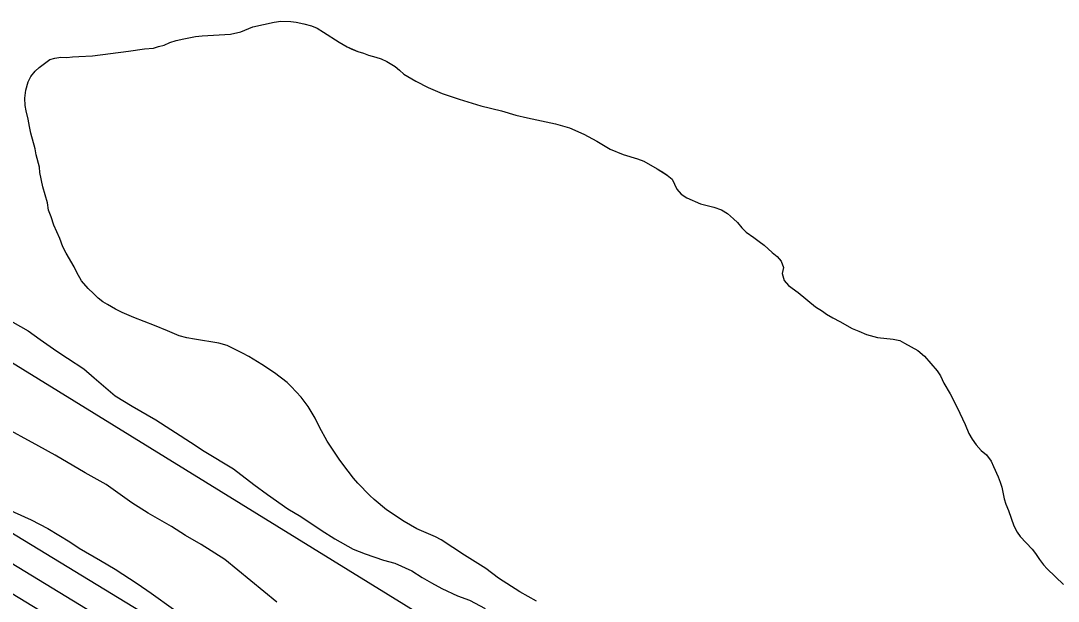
# Model space of a CAD drawing. Extents: x 3192986 to 3230865, y 867483 to 892886.
# Drawn here: x 3223995 to 3224598, y 873748 to 874086 of the extents above; entities that cross this region are included whole.
import ezdxf

# ---------------------------------------------------------------- set-up
doc = ezdxf.new("R2010")
doc.units = 0
for name, color, linetype in [('V-ROAD-CNTR', 7, 'Continuous'), ('V-SITE-VEGE', 7, 'Continuous'), ('V-TOPO-SHOR', 7, 'Continuous')]:
    doc.layers.add(name, color=color, linetype=linetype)

msp = doc.modelspace()

# ---------------------------------------------------------------- linework, layer by layer
at = {"layer": 'V-ROAD-CNTR'}
for points in [[(3222425.93, 875262.95), (3223109.55, 874521.06), (3223139.03, 874488.1), (3223167.18, 874458.12), (3223195.71, 874429.1), (3223224.12, 874401.5), (3223253.76, 874373.96), (3223271.1, 874358.43), (3223286.16, 874345.27), (3223306.34, 874328.1), (3223329.43, 874309.07), (3223349.44, 874293.11), (3223383.85, 874266.73), (3223415.67, 874243.5), (3223441.36, 874225.52), (3224792.65, 873392.11), (3224866.37, 873340.26), (3224913.19, 873296.04)], [(3222125.96, 874699.56), (3222192.98, 874683.36), (3222451.35, 874603.73), (3222519.63, 874582.45), (3222570.61, 874566.65), (3222622.53, 874548.17), (3222683.23, 874522.01), (3222814.74, 874456.61), (3222970.95, 874368.45), (3223092.52, 874298.07), (3223171.05, 874250.53), (3223259.01, 874200.91), (3223489.94, 874063.2), (3223849.45, 873838.38), (3224192.46, 873629.39), (3224516.93, 873430.75), (3224769.64, 873272.05), (3224809.46, 873246.98), (3224837.9, 873229.01), (3224859.39, 873216.1), (3224868.75, 873213.41), (3224879.79, 873212.19), (3224890.98, 873211.29), (3224905.33, 873214.23)], [(3223865.21, 873863.91), (3224208.09, 873654.99), (3224532.74, 873456.24), (3224785.61, 873297.45), (3224825.46, 873272.35), (3224853.64, 873254.55), (3224871.46, 873243.85), (3224874.59, 873242.95), (3224882.64, 873242.05), (3224889.13, 873241.54), (3224896.81, 873243.11), (3224922.5, 873255.54), (3224932.07, 873263.76), (3224939.3, 873273.08), (3224951, 873295.63), (3224964.82, 873319.16), (3224981.3, 873343.31)], [(3223857.33, 873851.14), (3224200.27, 873642.19), (3224524.84, 873443.5), (3224777.63, 873284.75), (3224817.46, 873259.67), (3224845.77, 873241.78), (3224865.43, 873229.97), (3224871.67, 873228.18), (3224881.22, 873227.12), (3224890.06, 873226.41), (3224901.66, 873228.79), (3224930.78, 873242.89), (3224943, 873253.36), (3224951.99, 873264.97)]]:
    msp.add_lwpolyline(points, dxfattribs=at)
at = {"layer": 'V-SITE-VEGE'}
for p, q in [((3224142.14, 874085.27), (3224145.89, 874085.85)), ((3224145.89, 874085.85), (3224151.73, 874085.57)), ((3224116.68, 874078.31), (3224122.71, 874079.65)), ((3224122.71, 874079.65), (3224129.58, 874082.44)), ((3224129.58, 874082.44), (3224142.14, 874085.27)), ((3224151.73, 874085.57), (3224154.8, 874085.19)), ((3224154.8, 874085.19), (3224159.33, 874084.28)), ((3224159.33, 874084.28), (3224163.85, 874083.06)), ((3224163.85, 874083.06), (3224167.07, 874081.69)), ((3224167.07, 874081.69), (3224170.76, 874079.51)), ((3224081.35, 874073.33), (3224085.11, 874074.55)), ((3224085.11, 874074.55), (3224089.51, 874075.6)), ((3224089.51, 874075.6), (3224096.35, 874076.93)), ((3224096.35, 874076.93), (3224100.26, 874077.34)), ((3224100.26, 874077.34), (3224116.68, 874078.31)), ((3224170.76, 874079.51), (3224179.9, 874073.65)), ((3224179.9, 874073.65), (3224184.56, 874070.96)), ((3224036.39, 874065.61), (3224057.38, 874068.28)), ((3224057.38, 874068.28), (3224066.67, 874069.72)), ((3224066.67, 874069.72), (3224071.87, 874070.1)), ((3224071.87, 874070.1), (3224074.81, 874071.02)), ((3224074.81, 874071.02), (3224078.07, 874071.77)), ((3224078.07, 874071.77), (3224081.35, 874073.33)), ((3224184.56, 874070.96), (3224190.67, 874068.08)), ((3224190.67, 874068.08), (3224194.06, 874067.2)), ((3224005.41, 874058.92), (3224011.51, 874063.51)), ((3224011.51, 874063.51), (3224014.6, 874064.26)), ((3224014.6, 874064.26), (3224018.03, 874064.84)), ((3224018.03, 874064.84), (3224021.43, 874064.61)), ((3224021.43, 874064.61), (3224024.69, 874065.03)), ((3224024.69, 874065.03), (3224028.43, 874065.28)), ((3224028.43, 874065.28), (3224036.39, 874065.61)), ((3224194.06, 874067.2), (3224196.96, 874066)), ((3224196.96, 874066), (3224201.16, 874064.95)), ((3224201.16, 874064.95), (3224204.22, 874063.91)), ((3224204.22, 874063.91), (3224207.6, 874062.38)), ((3224207.6, 874062.38), (3224212.41, 874059.37)), ((3224000.6, 874053.66), (3224003.09, 874056.69)), ((3224003.09, 874056.69), (3224005.41, 874058.92)), ((3224212.41, 874059.37), (3224214.97, 874057.37)), ((3224214.97, 874057.37), (3224217.52, 874055.04)), ((3223997.68, 874045.76), (3223998.91, 874050.45)), ((3223998.91, 874050.45), (3224000.6, 874053.66)), ((3224217.52, 874055.04), (3224224.43, 874051.01)), ((3224224.43, 874051.01), (3224231.66, 874047.3)), ((3223997.1, 874041.07), (3223997.68, 874045.76)), ((3224231.66, 874047.3), (3224239.7, 874043.73)), ((3224239.7, 874043.73), (3224249.54, 874040.45)), ((3223997.18, 874036.84), (3223997.1, 874041.07)), ((3224249.54, 874040.45), (3224262.29, 874036.62)), ((3223997.77, 874033.58), (3223997.18, 874036.84)), ((3223998.97, 874028.85), (3223997.77, 874033.58)), ((3224262.29, 874036.62), (3224274.25, 874033.63)), ((3224274.25, 874033.63), (3224282.64, 874031.19)), ((3223999.7, 874024.61), (3223998.97, 874028.85)), ((3224282.64, 874031.19), (3224289.27, 874029.6)), ((3224289.27, 874029.6), (3224305.59, 874026.19)), ((3224305.59, 874026.19), (3224313.82, 874023.75)), ((3224000.59, 874020.7), (3223999.7, 874024.61)), ((3224003.17, 874011.56), (3224000.59, 874020.7)), ((3224313.82, 874023.75), (3224322.03, 874020.02)), ((3224322.03, 874020.02), (3224329.74, 874015.97)), ((3224329.74, 874015.97), (3224337.45, 874011.43)), ((3224003.75, 874008.14), (3224003.17, 874011.56)), ((3224005.56, 874000.96), (3224003.75, 874008.14)), ((3224337.45, 874011.43), (3224345.01, 874008.2)), ((3224345.01, 874008.2), (3224353.24, 874005.76)), ((3224353.24, 874005.76), (3224356.95, 874004.39)), ((3224356.95, 874004.39), (3224364.82, 874000.02)), ((3224005.82, 873997.71), (3224005.56, 874000.96)), ((3224007.61, 873989.55), (3224005.82, 873997.71)), ((3224364.82, 874000.02), (3224370.59, 873996.33)), ((3224370.59, 873996.33), (3224373.46, 873993.84)), ((3224010.18, 873980.25), (3224007.61, 873989.55)), ((3224373.46, 873993.84), (3224374.87, 873991.05)), ((3224374.87, 873991.05), (3224376.11, 873988.1)), ((3224376.11, 873988.1), (3224378.65, 873985.29)), ((3224378.65, 873985.29), (3224382.02, 873983.11)), ((3224382.02, 873983.11), (3224389.9, 873979.55)), ((3224010.91, 873975.85), (3224010.18, 873980.25)), ((3224389.9, 873979.55), (3224397.66, 873977.61)), ((3224397.66, 873977.61), (3224402.17, 873976.06)), ((3224012.45, 873971.93), (3224010.91, 873975.85)), ((3224013.98, 873967.19), (3224012.45, 873971.93)), ((3224402.17, 873976.06), (3224405.7, 873973.88)), ((3224405.7, 873973.88), (3224409.21, 873970.89)), ((3224017.4, 873959.33), (3224013.98, 873967.19)), ((3224409.21, 873970.89), (3224411.44, 873968.73)), ((3224411.44, 873968.73), (3224413.98, 873965.6)), ((3224413.98, 873965.6), (3224416.53, 873963.11)), ((3224019.25, 873954.58), (3224017.4, 873959.33)), ((3224416.53, 873963.11), (3224421.01, 873960.1)), ((3224421.01, 873960.1), (3224424.05, 873957.6)), ((3224021.13, 873950.81), (3224019.25, 873954.58)), ((3224424.05, 873957.6), (3224426.93, 873955.6)), ((3224426.93, 873955.6), (3224431.71, 873951.28)), ((3224025.68, 873942.93), (3224021.13, 873950.81)), ((3224431.71, 873951.28), (3224434.59, 873948.95)), ((3224434.59, 873948.95), (3224436.81, 873946.15)), ((3224027.24, 873939.65), (3224025.68, 873942.93)), ((3224436.81, 873946.15), (3224438.2, 873942.55)), ((3224438.2, 873942.55), (3224437.48, 873939.15)), ((3224030.07, 873934.89), (3224027.24, 873939.65)), ((3224033.87, 873930.43), (3224030.07, 873934.89)), ((3224437.48, 873939.15), (3224438.7, 873934.91)), ((3224438.7, 873934.91), (3224441.08, 873932.1)), ((3224037.06, 873927.44), (3224033.87, 873930.43)), ((3224441.08, 873932.1), (3224446.84, 873927.93)), ((3224039.77, 873924.63), (3224037.06, 873927.44)), ((3224042.48, 873922.63), (3224039.77, 873924.63)), ((3224446.84, 873927.93), (3224456.91, 873919.77)), ((3224045.21, 873920.95), (3224042.48, 873922.63)), ((3224049.87, 873918.26), (3224045.21, 873920.95)), ((3224053.73, 873916.4), (3224049.87, 873918.26)), ((3224456.91, 873919.77), (3224460.91, 873917.26)), ((3224460.91, 873917.26), (3224463.31, 873915.43)), ((3223985.54, 873913.29), (3223998.96, 873905.72)), ((3224060.49, 873913.5), (3224053.73, 873916.4)), ((3224072.41, 873908.88), (3224060.49, 873913.5)), ((3224463.31, 873915.43), (3224466.84, 873913.25)), ((3224466.84, 873913.25), (3224471.02, 873911.21)), ((3224471.02, 873911.21), (3224478.25, 873907.18)), ((3223998.96, 873905.72), (3224006.08, 873900.78)), ((3224079.98, 873905.65), (3224072.41, 873908.88)), ((3224086.9, 873902.91), (3224079.98, 873905.65)), ((3224478.25, 873907.18), (3224481.95, 873905.48)), ((3224481.95, 873905.48), (3224486.46, 873903.61)), ((3224006.08, 873900.78), (3224015.58, 873893.92)), ((3224091.26, 873901.69), (3224086.9, 873902.91)), ((3224095.79, 873900.79), (3224091.26, 873901.69)), ((3224109.87, 873898.56), (3224095.79, 873900.79)), ((3224486.46, 873903.61), (3224492.92, 873901.85)), ((3224492.92, 873901.85), (3224501.99, 873900.86)), ((3224501.99, 873900.86), (3224505.87, 873900.14)), ((3224505.87, 873900.14), (3224508.6, 873898.46)), ((3224015.58, 873893.92), (3224021.9, 873889.74)), ((3224114.71, 873897.17), (3224109.87, 873898.56)), ((3224123.72, 873892.77), (3224114.71, 873897.17)), ((3224127.25, 873890.75), (3224123.72, 873892.77)), ((3224508.6, 873898.46), (3224516.31, 873894.25)), ((3224516.31, 873894.25), (3224520.14, 873890.92)), ((3224021.9, 873889.74), (3224031.38, 873883.67)), ((3224134.95, 873886.21), (3224127.25, 873890.75)), ((3224520.14, 873890.92), (3224523.95, 873886.79)), ((3224523.95, 873886.79), (3224527.6, 873882.5)), ((3224031.38, 873883.67), (3224037.34, 873878.31)), ((3224142.33, 873881.36), (3224134.95, 873886.21)), ((3224149.52, 873875.7), (3224142.33, 873881.36)), ((3224527.6, 873882.5), (3224529.49, 873879.54)), ((3224037.34, 873878.31), (3224049.63, 873867.98)), ((3224151.91, 873873.38), (3224149.52, 873875.7)), ((3224529.49, 873879.54), (3224531.52, 873875.28)), ((3224531.52, 873875.28), (3224535.13, 873869.03)), ((3224157.79, 873867.09), (3224151.91, 873873.38)), ((3224535.13, 873869.03), (3224539.19, 873861.16)), ((3224049.63, 873867.98), (3224059.51, 873861.92)), ((3224161.91, 873861.82), (3224157.79, 873867.09)), ((3224059.51, 873861.92), (3224073.32, 873853.97)), ((3224165.99, 873854.92), (3224161.91, 873861.82)), ((3224539.19, 873861.16), (3224543.86, 873851.17)), ((3224005.25, 873838.67), (3223982.38, 873851.14)), ((3224073.32, 873853.97), (3224093.47, 873841.05)), ((3224168.32, 873849.67), (3224165.99, 873854.92)), ((3224543.86, 873851.17), (3224546.04, 873846.09)), ((3224172.87, 873841.63), (3224168.32, 873849.67)), ((3224546.04, 873846.09), (3224547.92, 873842.8)), ((3224014.72, 873833.37), (3224005.25, 873838.67)), ((3224093.47, 873841.05), (3224101.38, 873835.73)), ((3224180.28, 873830.44), (3224172.87, 873841.63)), ((3224547.92, 873842.8), (3224550.29, 873839.51)), ((3224550.29, 873839.51), (3224553.14, 873836.05)), ((3224032.09, 873823.14), (3224014.72, 873833.37)), ((3224101.38, 873835.73), (3224118.36, 873825.5)), ((3224553.14, 873836.05), (3224556.34, 873833.71)), ((3224556.34, 873833.71), (3224559.03, 873829.92)), ((3224185.02, 873824.02), (3224180.28, 873830.44)), ((3224559.03, 873829.92), (3224560.27, 873826.81)), ((3224560.27, 873826.81), (3224563.07, 873820.91)), ((3224044.33, 873816.34), (3224032.09, 873823.14)), ((3224118.36, 873825.5), (3224130.24, 873816.34)), ((3224188.19, 873820.06), (3224185.02, 873824.02)), ((3224563.07, 873820.91), (3224564.31, 873817.8)), ((3224059.36, 873805.68), (3224044.33, 873816.34)), ((3224130.24, 873816.34), (3224138.16, 873810.63)), ((3224190.73, 873817.08), (3224188.19, 873820.06)), ((3224197.73, 873809.97), (3224190.73, 873817.08)), ((3224564.31, 873817.8), (3224565.22, 873814.86)), ((3224565.22, 873814.86), (3224566.55, 873808.02)), ((3224138.16, 873810.63), (3224150.02, 873802.25)), ((3224200.29, 873807.64), (3224197.73, 873809.97)), ((3223984.76, 873803), (3224000.8, 873795.87)), ((3224068.84, 873799.6), (3224059.36, 873805.68)), ((3224150.02, 873802.25), (3224157.53, 873797.7)), ((3224207.47, 873801.66), (3224200.29, 873807.64)), ((3224566.55, 873808.02), (3224567.46, 873804.92)), ((3224567.46, 873804.92), (3224569.01, 873801.31)), ((3224082.26, 873792.03), (3224068.84, 873799.6)), ((3224157.53, 873797.7), (3224169.39, 873789.72)), ((3224217.56, 873794.8), (3224207.47, 873801.66)), ((3224569.01, 873801.31), (3224572.25, 873792.32)), ((3224000.8, 873795.87), (3224010.44, 873790.74)), ((3224010.44, 873790.74), (3224023.31, 873783.02)), ((3224090.56, 873786.72), (3224082.26, 873792.03)), ((3224224.95, 873790.59), (3224217.56, 873794.8)), ((3224235.9, 873785.99), (3224224.95, 873790.59)), ((3224572.25, 873792.32), (3224574.12, 873788.55)), ((3224099.64, 873781.41), (3224090.56, 873786.72)), ((3224169.39, 873789.72), (3224177.29, 873784.78)), ((3224177.29, 873784.78), (3224187.95, 873778.73)), ((3224239.11, 873784.14), (3224235.9, 873785.99)), ((3224252.73, 873775.27), (3224239.11, 873784.14)), ((3224574.12, 873788.55), (3224575.86, 873786.08)), ((3224575.86, 873786.08), (3224582.86, 873778.8)), ((3224023.31, 873783.02), (3224028.68, 873779.4)), ((3224028.68, 873779.4), (3224041.01, 873772.2)), ((3224113.46, 873772.68), (3224099.64, 873781.41)), ((3224187.95, 873778.73), (3224195.02, 873776.12)), ((3224582.86, 873778.8), (3224584.75, 873776.32)), ((3224041.01, 873772.2), (3224049.59, 873767.06)), ((3224143.6, 873747.85), (3224113.46, 873772.68)), ((3224195.02, 873776.12), (3224205.64, 873772.41)), ((3224205.64, 873772.41), (3224212.31, 873770.58)), ((3224265.08, 873767.56), (3224252.73, 873775.27)), ((3224584.75, 873776.32), (3224587.12, 873772.7)), ((3224587.12, 873772.7), (3224589.33, 873769.74)), ((3224049.59, 873767.06), (3224062.47, 873758.8)), ((3224212.31, 873770.58), (3224222.15, 873766.07)), ((3224222.15, 873766.07), (3224228.08, 873762.28)), ((3224272.6, 873761.89), (3224265.08, 873767.56)), ((3224589.33, 873769.74), (3224591.56, 873767.26)), ((3224591.56, 873767.26), (3224601.12, 873758.14)), ((3224228.08, 873762.28), (3224233.6, 873759.25)), ((3224284.94, 873753.85), (3224272.6, 873761.89)), ((3224062.47, 873758.8), (3224070.53, 873753.12)), ((3224233.6, 873759.25), (3224239.52, 873755.85)), ((3224239.52, 873755.85), (3224248.58, 873751.71)), ((3224294.57, 873748.47), (3224284.94, 873753.85)), ((3224070.53, 873753.12), (3224083.43, 873743.81)), ((3224248.58, 873751.71), (3224255.66, 873749.11)), ((3224255.66, 873749.11), (3224264.73, 873744.2))]:
    msp.add_line(p, q, dxfattribs=at)
at = {"layer": 'V-TOPO-SHOR'}
for points in [[(3224294.57, 873748.47), (3224284.94, 873753.85), (3224272.6, 873761.89), (3224265.08, 873767.56), (3224252.73, 873775.27), (3224239.11, 873784.14), (3224235.9, 873785.99), (3224224.95, 873790.59), (3224217.56, 873794.8), (3224207.47, 873801.66), (3224200.28, 873807.64), (3224197.73, 873809.97), (3224190.73, 873817.08), (3224188.19, 873820.06), (3224185.02, 873824.02), (3224180.28, 873830.44), (3224172.87, 873841.63), (3224168.32, 873849.67), (3224165.99, 873854.92), (3224161.91, 873861.82), (3224157.79, 873867.09), (3224151.91, 873873.38), (3224149.52, 873875.7), (3224142.33, 873881.36), (3224134.95, 873886.21), (3224127.25, 873890.75), (3224123.72, 873892.77), (3224114.71, 873897.17), (3224109.87, 873898.56), (3224095.79, 873900.79), (3224091.26, 873901.69), (3224086.9, 873902.91), (3224079.98, 873905.65), (3224072.41, 873908.88), (3224060.49, 873913.5), (3224053.73, 873916.4), (3224049.87, 873918.26), (3224045.21, 873920.95), (3224042.48, 873922.63), (3224039.77, 873924.63), (3224037.06, 873927.44), (3224033.87, 873930.43), (3224030.07, 873934.89), (3224027.24, 873939.65), (3224025.68, 873942.93), (3224021.13, 873950.81), (3224019.25, 873954.58), (3224017.4, 873959.33), (3224013.98, 873967.19), (3224012.45, 873971.93), (3224010.91, 873975.85), (3224010.18, 873980.25), (3224007.61, 873989.55), (3224005.82, 873997.71), (3224005.56, 874000.96), (3224003.75, 874008.14), (3224003.17, 874011.56), (3224000.59, 874020.7), (3223999.7, 874024.62), (3223998.97, 874028.85), (3223997.77, 874033.58), (3223997.18, 874036.84), (3223997.1, 874041.07), (3223997.68, 874045.76), (3223998.91, 874050.45), (3224000.6, 874053.66), (3224003.09, 874056.69), (3224005.41, 874058.92), (3224011.51, 874063.51), (3224014.6, 874064.26), (3224018.03, 874064.84), (3224021.43, 874064.61), (3224024.69, 874065.03), (3224028.43, 874065.28), (3224036.39, 874065.61), (3224057.38, 874068.28), (3224066.67, 874069.72), (3224071.87, 874070.1), (3224074.81, 874071.02), (3224078.07, 874071.77), (3224081.35, 874073.33), (3224085.11, 874074.55), (3224089.51, 874075.6), (3224096.35, 874076.93), (3224100.26, 874077.34), (3224116.68, 874078.31), (3224122.71, 874079.65), (3224129.58, 874082.44), (3224142.14, 874085.27), (3224145.89, 874085.85), (3224151.73, 874085.57), (3224154.8, 874085.19), (3224159.33, 874084.28), (3224163.85, 874083.06), (3224167.07, 874081.69), (3224170.76, 874079.51), (3224179.9, 874073.65), (3224184.56, 874070.96)], [(3224184.56, 874070.96), (3224187.29, 874069.61), (3224190.67, 874068.08), (3224194.06, 874067.2), (3224196.96, 874066), (3224201.16, 874064.95), (3224204.22, 874063.91), (3224207.6, 874062.38), (3224212.41, 874059.37), (3224214.97, 874057.37), (3224217.52, 874055.04), (3224224.43, 874051.01), (3224231.66, 874047.3), (3224239.7, 874043.73), (3224249.54, 874040.45), (3224262.29, 874036.62), (3224274.25, 874033.63), (3224282.64, 874031.19), (3224289.27, 874029.6), (3224305.59, 874026.19), (3224313.82, 874023.75), (3224322.03, 874020.02), (3224329.74, 874015.97), (3224337.45, 874011.43), (3224345.01, 874008.2), (3224353.24, 874005.76), (3224356.95, 874004.39), (3224364.82, 874000.01), (3224368.03, 873998), (3224370.59, 873996.33), (3224373.46, 873993.84), (3224374.87, 873991.05), (3224376.11, 873988.1), (3224378.65, 873985.29), (3224382.02, 873983.11), (3224389.9, 873979.55), (3224397.66, 873977.61), (3224402.17, 873976.06), (3224405.7, 873973.88), (3224409.21, 873970.89), (3224411.44, 873968.73), (3224413.98, 873965.6), (3224416.53, 873963.11), (3224421.01, 873960.1), (3224424.05, 873957.6), (3224426.93, 873955.6), (3224431.71, 873951.28), (3224434.59, 873948.95), (3224436.81, 873946.15), (3224438.2, 873942.55), (3224437.48, 873939.15), (3224438.7, 873934.91), (3224441.08, 873932.1), (3224446.84, 873927.93), (3224456.91, 873919.77), (3224460.91, 873917.26), (3224463.31, 873915.43), (3224466.84, 873913.25), (3224471.02, 873911.21), (3224478.25, 873907.18), (3224481.95, 873905.48), (3224486.46, 873903.6), (3224492.92, 873901.85), (3224501.99, 873900.86), (3224505.87, 873900.14), (3224508.6, 873898.46), (3224516.31, 873894.25), (3224520.14, 873890.92), (3224523.95, 873886.79), (3224527.6, 873882.5), (3224529.49, 873879.54), (3224531.52, 873875.27), (3224535.13, 873869.03), (3224539.19, 873861.16), (3224543.86, 873851.17), (3224546.04, 873846.09), (3224547.92, 873842.8), (3224550.29, 873839.51), (3224553.14, 873836.05), (3224556.34, 873833.71)], [(3224556.34, 873833.71), (3224559.03, 873829.92), (3224560.27, 873826.81), (3224563.07, 873820.91), (3224564.31, 873817.8), (3224565.22, 873814.86), (3224566.55, 873808.02), (3224567.46, 873804.92), (3224569.02, 873801.31), (3224572.25, 873792.32), (3224574.12, 873788.55), (3224575.86, 873786.08), (3224582.86, 873778.8), (3224584.75, 873776.32), (3224587.12, 873772.7), (3224589.33, 873769.74), (3224591.56, 873767.26), (3224601.12, 873758.14)]]:
    msp.add_lwpolyline(points, dxfattribs=at)

doc.saveas('drawing.dxf')
